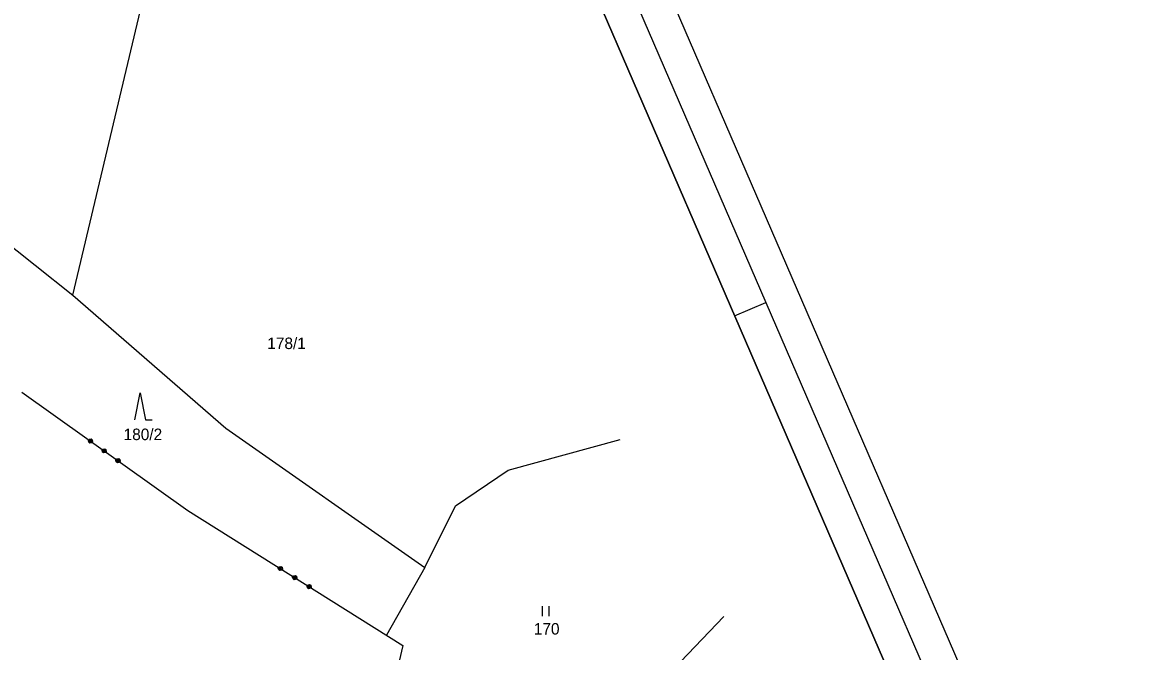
# Model space of a CAD drawing. Extents: x -866656 to -858817, y -1041816 to -1038653.
# Drawn here: x -864815.8 to -864649.9, y -1041035.9 to -1040943.1 of the extents above; entities that cross this region are included whole.
import ezdxf

# ---------------------------------------------------------------- set-up
doc = ezdxf.new("R2010")
doc.units = 0
for name, color, linetype in [('tisk ramy', 7, 'Continuous'), ('Vrstva 1', 7, 'Continuous'), ('Vrstva 3', 7, 'Continuous')]:
    doc.layers.add(name, color=color, linetype=linetype)

msp = doc.modelspace()

# ---------------------------------------------------------------- linework, layer by layer
at = {"layer": 'tisk ramy'}
msp.add_line((-864710.76, -1040986.36), (-864706.18, -1040984.38), dxfattribs=at)
for points in [[(-865224.28, -1040522.07), (-864724.07, -1041678.52), (-864451.49, -1041560.62), (-864951.69, -1040404.17)], [(-864954.3, -1040410.74), (-864458.06, -1041558.01), (-864721.47, -1041671.94), (-865217.7, -1040524.67)], [(-865211.14, -1040527.28), (-864800.25, -1041477.22), (-864546.01, -1041367.26), (-864956.9, -1040417.31)], [(-864956.9, -1040417.31), (-864546.01, -1041367.26), (-864800.25, -1041477.22), (-865211.14, -1040527.28)]]:
    msp.add_lwpolyline(points, close=True, dxfattribs=at)
at = {"layer": 'Vrstva 1'}
for p, q in [((-864808.36, -1040983.3), (-864795.43, -1040928.67)), ((-864828.17, -1040967.63), (-864808.36, -1040983.3)), ((-864808.36, -1040983.3), (-864785.82, -1041002.94)), ((-864799.25, -1041001.72), (-864798.45, -1040997.72)), ((-864798.45, -1040997.72), (-864797.65, -1041001.72)), ((-864797.65, -1041001.72), (-864796.65, -1041001.72)), ((-864785.82, -1041002.94), (-864756.46, -1041023.51)), ((-864744.16, -1041009.15), (-864727.62, -1041004.6)), ((-864751.91, -1041014.42), (-864744.16, -1041009.15)), ((-864756.46, -1041023.51), (-864751.91, -1041014.42)), ((-864756.46, -1041023.51), (-864762.13, -1041033.49)), ((-864739.16, -1041029.19), (-864739.16, -1041030.69)), ((-864738.16, -1041029.19), (-864738.16, -1041030.69)), ((-864743.95, -1041063.62), (-864712.34, -1041030.74))]:
    msp.add_line(p, q, dxfattribs=at)
at = {"layer": 'Vrstva 3'}
for p, q in [((-864815.91, -1040997.62), (-864791.41, -1041015.06)), ((-864815.91, -1040997.62), (-864791.41, -1041015.06)), ((-864806.08, -1041004.74), (-864805.96, -1041004.58)), ((-864806.08, -1041004.74), (-864805.96, -1041004.58)), ((-864806.03, -1041005.02), (-864806.08, -1041004.74)), ((-864806.03, -1041005.02), (-864806.08, -1041004.74)), ((-864805.87, -1041005.13), (-864806.03, -1041005.02)), ((-864805.87, -1041005.13), (-864806.03, -1041005.02)), ((-864805.88, -1041004.63), (-864806, -1041004.8)), ((-864805.88, -1041004.63), (-864806, -1041004.8)), ((-864806, -1041004.8), (-864805.97, -1041004.94)), ((-864806, -1041004.8), (-864805.97, -1041004.94)), ((-864805.97, -1041004.94), (-864805.74, -1041004.61)), ((-864805.97, -1041004.94), (-864805.74, -1041004.61)), ((-864805.96, -1041004.58), (-864805.69, -1041004.53)), ((-864805.96, -1041004.58), (-864805.69, -1041004.53)), ((-864805.66, -1041004.67), (-864805.89, -1041004.99)), ((-864805.66, -1041004.67), (-864805.89, -1041004.99)), ((-864805.59, -1041005.09), (-864805.87, -1041005.13)), ((-864805.59, -1041005.09), (-864805.87, -1041005.13)), ((-864805.58, -1041004.73), (-864805.81, -1041005.05)), ((-864805.58, -1041004.73), (-864805.81, -1041005.05)), ((-864805.81, -1041005.05), (-864805.67, -1041005.03)), ((-864805.81, -1041005.05), (-864805.67, -1041005.03)), ((-864805.74, -1041004.61), (-864805.58, -1041004.73)), ((-864805.74, -1041004.61), (-864805.58, -1041004.73)), ((-864805.69, -1041004.53), (-864805.52, -1041004.65)), ((-864805.69, -1041004.53), (-864805.52, -1041004.65)), ((-864805.67, -1041005.03), (-864805.56, -1041004.87)), ((-864805.67, -1041005.03), (-864805.56, -1041004.87)), ((-864805.47, -1041004.92), (-864805.59, -1041005.09)), ((-864805.47, -1041004.92), (-864805.59, -1041005.09)), ((-864805.52, -1041004.65), (-864805.47, -1041004.92)), ((-864805.52, -1041004.65), (-864805.47, -1041004.92)), ((-864804.04, -1041006.19), (-864803.93, -1041006.03)), ((-864804.04, -1041006.19), (-864803.93, -1041006.03)), ((-864804, -1041006.47), (-864804.04, -1041006.19)), ((-864804, -1041006.47), (-864804.04, -1041006.19)), ((-864803.83, -1041006.58), (-864804, -1041006.47)), ((-864803.83, -1041006.58), (-864804, -1041006.47)), ((-864803.85, -1041006.08), (-864803.96, -1041006.25)), ((-864803.85, -1041006.08), (-864803.96, -1041006.25)), ((-864803.96, -1041006.25), (-864803.94, -1041006.39)), ((-864803.96, -1041006.25), (-864803.94, -1041006.39)), ((-864803.94, -1041006.39), (-864803.71, -1041006.06)), ((-864803.94, -1041006.39), (-864803.71, -1041006.06)), ((-864803.93, -1041006.03), (-864803.65, -1041005.98)), ((-864803.93, -1041006.03), (-864803.65, -1041005.98)), ((-864803.62, -1041006.12), (-864803.86, -1041006.44)), ((-864803.62, -1041006.12), (-864803.86, -1041006.44)), ((-864803.56, -1041006.54), (-864803.83, -1041006.58)), ((-864803.56, -1041006.54), (-864803.83, -1041006.58)), ((-864803.54, -1041006.18), (-864803.78, -1041006.5)), ((-864803.54, -1041006.18), (-864803.78, -1041006.5)), ((-864803.78, -1041006.5), (-864803.64, -1041006.48)), ((-864803.78, -1041006.5), (-864803.64, -1041006.48)), ((-864803.71, -1041006.06), (-864803.54, -1041006.18)), ((-864803.71, -1041006.06), (-864803.54, -1041006.18)), ((-864803.65, -1041005.98), (-864803.49, -1041006.09)), ((-864803.65, -1041005.98), (-864803.49, -1041006.09)), ((-864803.64, -1041006.48), (-864803.52, -1041006.32)), ((-864803.64, -1041006.48), (-864803.52, -1041006.32)), ((-864803.44, -1041006.37), (-864803.56, -1041006.54)), ((-864803.44, -1041006.37), (-864803.56, -1041006.54)), ((-864803.49, -1041006.09), (-864803.44, -1041006.37)), ((-864803.49, -1041006.09), (-864803.44, -1041006.37)), ((-864802.01, -1041007.64), (-864801.89, -1041007.48)), ((-864802.01, -1041007.64), (-864801.89, -1041007.48)), ((-864801.96, -1041007.92), (-864802.01, -1041007.64)), ((-864801.96, -1041007.92), (-864802.01, -1041007.64)), ((-864801.8, -1041008.03), (-864801.96, -1041007.92)), ((-864801.8, -1041008.03), (-864801.96, -1041007.92)), ((-864801.81, -1041007.53), (-864801.93, -1041007.7)), ((-864801.81, -1041007.53), (-864801.93, -1041007.7)), ((-864801.93, -1041007.7), (-864801.9, -1041007.84)), ((-864801.93, -1041007.7), (-864801.9, -1041007.84)), ((-864801.9, -1041007.84), (-864801.67, -1041007.51)), ((-864801.9, -1041007.84), (-864801.67, -1041007.51)), ((-864801.89, -1041007.48), (-864801.61, -1041007.43)), ((-864801.89, -1041007.48), (-864801.61, -1041007.43)), ((-864801.59, -1041007.57), (-864801.82, -1041007.89)), ((-864801.59, -1041007.57), (-864801.82, -1041007.89)), ((-864801.52, -1041007.99), (-864801.8, -1041008.03)), ((-864801.52, -1041007.99), (-864801.8, -1041008.03)), ((-864801.51, -1041007.63), (-864801.74, -1041007.95)), ((-864801.51, -1041007.63), (-864801.74, -1041007.95)), ((-864801.74, -1041007.95), (-864801.6, -1041007.93)), ((-864801.74, -1041007.95), (-864801.6, -1041007.93)), ((-864801.67, -1041007.51), (-864801.51, -1041007.63)), ((-864801.67, -1041007.51), (-864801.51, -1041007.63)), ((-864801.61, -1041007.43), (-864801.45, -1041007.55)), ((-864801.61, -1041007.43), (-864801.45, -1041007.55)), ((-864801.6, -1041007.93), (-864801.48, -1041007.77)), ((-864801.6, -1041007.93), (-864801.48, -1041007.77)), ((-864801.4, -1041007.82), (-864801.52, -1041007.99)), ((-864801.4, -1041007.82), (-864801.52, -1041007.99)), ((-864801.45, -1041007.55), (-864801.4, -1041007.82)), ((-864801.45, -1041007.55), (-864801.4, -1041007.82)), ((-864791.41, -1041015.06), (-864759.71, -1041035.01)), ((-864791.41, -1041015.06), (-864759.71, -1041035.01)), ((-864778.07, -1041023.57), (-864777.96, -1041023.41)), ((-864778.07, -1041023.57), (-864777.96, -1041023.41)), ((-864778, -1041023.85), (-864778.07, -1041023.57)), ((-864778, -1041023.85), (-864778.07, -1041023.57)), ((-864777.83, -1041023.96), (-864778, -1041023.85)), ((-864777.83, -1041023.96), (-864778, -1041023.85)), ((-864777.88, -1041023.46), (-864777.98, -1041023.63)), ((-864777.88, -1041023.46), (-864777.98, -1041023.63)), ((-864777.98, -1041023.63), (-864777.95, -1041023.77)), ((-864777.98, -1041023.63), (-864777.95, -1041023.77)), ((-864777.96, -1041023.41), (-864777.69, -1041023.34)), ((-864777.96, -1041023.41), (-864777.69, -1041023.34)), ((-864777.95, -1041023.77), (-864777.74, -1041023.43)), ((-864777.95, -1041023.77), (-864777.74, -1041023.43)), ((-864777.65, -1041023.48), (-864777.87, -1041023.82)), ((-864777.65, -1041023.48), (-864777.87, -1041023.82)), ((-864777.56, -1041023.89), (-864777.83, -1041023.96)), ((-864777.56, -1041023.89), (-864777.83, -1041023.96)), ((-864777.57, -1041023.53), (-864777.78, -1041023.87)), ((-864777.57, -1041023.53), (-864777.78, -1041023.87)), ((-864777.78, -1041023.87), (-864777.64, -1041023.84)), ((-864777.78, -1041023.87), (-864777.64, -1041023.84)), ((-864777.74, -1041023.43), (-864777.57, -1041023.53)), ((-864777.74, -1041023.43), (-864777.57, -1041023.53)), ((-864777.69, -1041023.34), (-864777.52, -1041023.45)), ((-864777.69, -1041023.34), (-864777.52, -1041023.45)), ((-864777.64, -1041023.84), (-864777.54, -1041023.67)), ((-864777.64, -1041023.84), (-864777.54, -1041023.67)), ((-864777.45, -1041023.72), (-864777.56, -1041023.89)), ((-864777.45, -1041023.72), (-864777.56, -1041023.89)), ((-864777.52, -1041023.45), (-864777.45, -1041023.72)), ((-864777.52, -1041023.45), (-864777.45, -1041023.72)), ((-864775.95, -1041024.91), (-864775.84, -1041024.74)), ((-864775.95, -1041024.91), (-864775.84, -1041024.74)), ((-864775.89, -1041025.18), (-864775.95, -1041024.91)), ((-864775.89, -1041025.18), (-864775.95, -1041024.91)), ((-864775.72, -1041025.29), (-864775.89, -1041025.18)), ((-864775.72, -1041025.29), (-864775.89, -1041025.18)), ((-864775.76, -1041024.79), (-864775.87, -1041024.96)), ((-864775.76, -1041024.79), (-864775.87, -1041024.96)), ((-864775.87, -1041024.96), (-864775.83, -1041025.1)), ((-864775.87, -1041024.96), (-864775.83, -1041025.1)), ((-864775.84, -1041024.74), (-864775.57, -1041024.67)), ((-864775.84, -1041024.74), (-864775.57, -1041024.67)), ((-864775.83, -1041025.1), (-864775.62, -1041024.76)), ((-864775.83, -1041025.1), (-864775.62, -1041024.76)), ((-864775.54, -1041024.81), (-864775.75, -1041025.15)), ((-864775.54, -1041024.81), (-864775.75, -1041025.15)), ((-864775.44, -1041025.23), (-864775.72, -1041025.29)), ((-864775.44, -1041025.23), (-864775.72, -1041025.29)), ((-864775.45, -1041024.86), (-864775.67, -1041025.2)), ((-864775.45, -1041024.86), (-864775.67, -1041025.2)), ((-864775.67, -1041025.2), (-864775.53, -1041025.17)), ((-864775.67, -1041025.2), (-864775.53, -1041025.17)), ((-864775.62, -1041024.76), (-864775.45, -1041024.86)), ((-864775.62, -1041024.76), (-864775.45, -1041024.86)), ((-864775.57, -1041024.67), (-864775.4, -1041024.78)), ((-864775.57, -1041024.67), (-864775.4, -1041024.78)), ((-864775.53, -1041025.17), (-864775.42, -1041025)), ((-864775.53, -1041025.17), (-864775.42, -1041025)), ((-864775.34, -1041025.06), (-864775.44, -1041025.23)), ((-864775.34, -1041025.06), (-864775.44, -1041025.23)), ((-864775.4, -1041024.78), (-864775.34, -1041025.06)), ((-864775.4, -1041024.78), (-864775.34, -1041025.06)), ((-864773.83, -1041026.24), (-864773.73, -1041026.07)), ((-864773.83, -1041026.24), (-864773.73, -1041026.07)), ((-864773.77, -1041026.51), (-864773.83, -1041026.24)), ((-864773.77, -1041026.51), (-864773.83, -1041026.24)), ((-864773.6, -1041026.62), (-864773.77, -1041026.51)), ((-864773.6, -1041026.62), (-864773.77, -1041026.51)), ((-864773.64, -1041026.12), (-864773.75, -1041026.29)), ((-864773.64, -1041026.12), (-864773.75, -1041026.29)), ((-864773.75, -1041026.29), (-864773.72, -1041026.43)), ((-864773.75, -1041026.29), (-864773.72, -1041026.43)), ((-864773.73, -1041026.07), (-864773.45, -1041026.01)), ((-864773.73, -1041026.07), (-864773.45, -1041026.01)), ((-864773.72, -1041026.43), (-864773.51, -1041026.09)), ((-864773.72, -1041026.43), (-864773.51, -1041026.09)), ((-864773.42, -1041026.14), (-864773.64, -1041026.48)), ((-864773.42, -1041026.14), (-864773.64, -1041026.48)), ((-864773.33, -1041026.56), (-864773.6, -1041026.62)), ((-864773.33, -1041026.56), (-864773.6, -1041026.62)), ((-864773.34, -1041026.2), (-864773.55, -1041026.54)), ((-864773.34, -1041026.2), (-864773.55, -1041026.54)), ((-864773.55, -1041026.54), (-864773.41, -1041026.5)), ((-864773.55, -1041026.54), (-864773.41, -1041026.5)), ((-864773.51, -1041026.09), (-864773.34, -1041026.2)), ((-864773.51, -1041026.09), (-864773.34, -1041026.2)), ((-864773.45, -1041026.01), (-864773.28, -1041026.11)), ((-864773.45, -1041026.01), (-864773.28, -1041026.11)), ((-864773.41, -1041026.5), (-864773.31, -1041026.34)), ((-864773.41, -1041026.5), (-864773.31, -1041026.34)), ((-864773.22, -1041026.39), (-864773.33, -1041026.56)), ((-864773.22, -1041026.39), (-864773.33, -1041026.56)), ((-864773.28, -1041026.11), (-864773.22, -1041026.39)), ((-864773.28, -1041026.11), (-864773.22, -1041026.39)), ((-864759.71, -1041035.01), (-864762.31, -1041045.95)), ((-864759.71, -1041035.01), (-864762.31, -1041045.95))]:
    msp.add_line(p, q, dxfattribs=at)

# ---------------------------------------------------------------- texts
at = {"layer": 'Vrstva 1'}
for s, p in [('178/1', (-864779.69, -1040991.27)), ('180/2', (-864800.88, -1041004.7)), ('170', (-864740.38, -1041033.39))]:
    msp.add_text(s, height=1.7, dxfattribs=at).set_placement(p)

doc.saveas('drawing.dxf')
